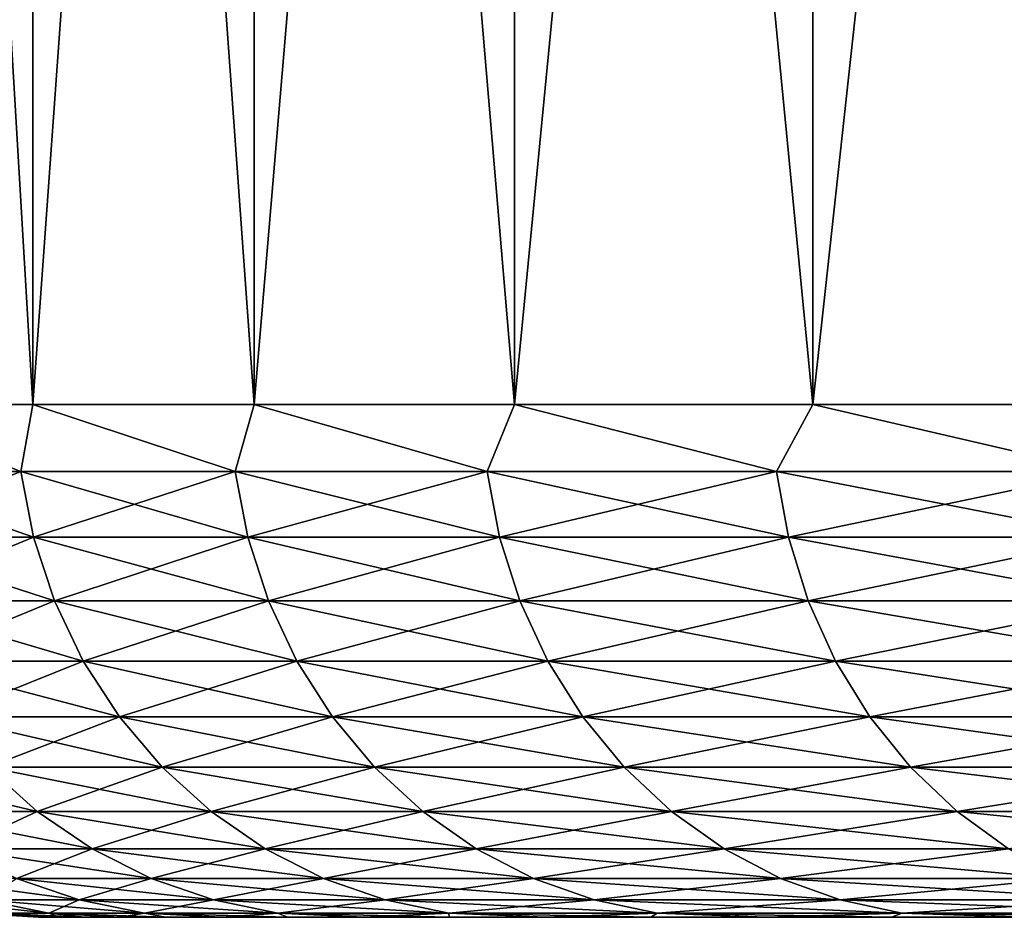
# Model space of a CAD drawing. Header units: metres. Extents: x -30 to 30, y -76 to 64.
# Tile 337 of 541: x -29.04 to -27.12, y 57.5 to 59.25. Entities that reach past the tile are written whole.
import ezdxf

# ---------------------------------------------------------------- set-up
doc = ezdxf.new("R2010")
doc.units = ezdxf.units.M
doc.layers.add('solid_508511', color=7, linetype='CONTINUOUS')

msp = doc.modelspace()

# ---------------------------------------------------------------- linework, layer by layer
at = {"layer": 'solid_508511'}
for points in [[(-29.365669, 58.5, -6.136565), (-29.365669, 64.5, -6.136566), (-29.010811, 64.5, -7.640211)], [(-29.01083, 58.5, -7.640138), (-29.365669, 58.5, -6.136565), (-29.010811, 64.5, -7.640211)], [(-29.01083, 58.5, 7.640138), (-29.010811, 64.5, 7.640211), (-29.365669, 64.5, 6.136566)], [(-29.365669, 58.5, 6.136565), (-29.01083, 58.5, 7.640138), (-29.365669, 64.5, 6.136566)], [(-29.01083, 58.5, -7.640138), (-29.010811, 64.5, -7.640211), (-28.579084, 64.5, -9.123364)], [(-28.57906, 58.5, -9.12345), (-29.01083, 58.5, -7.640138), (-28.579084, 64.5, -9.123364)], [(-29.01083, 58.5, 7.640138), (-28.57906, 58.5, 9.12345), (-29.010811, 64.5, 7.640211)], [(-28.57906, 58.5, 9.12345), (-28.579084, 64.5, 9.123364), (-29.010811, 64.5, 7.640211)], [(-28.57906, 58.5, -9.12345), (-28.579084, 64.5, -9.123364), (-28.071501, 64.5, -10.582572)], [(-28.071503, 58.5, 10.582569), (-28.071501, 64.5, 10.582572), (-28.579084, 64.5, 9.123364)], [(-28.57906, 58.5, 9.12345), (-28.071503, 58.5, 10.582569), (-28.579084, 64.5, 9.123364)], [(-28.071503, 58.5, -10.582569), (-28.57906, 58.5, -9.12345), (-28.071501, 64.5, -10.582572)], [(-28.071503, 58.5, -10.582569), (-28.071501, 64.5, -10.582572), (-27.489487, 64.5, -12.013652)], [(-27.489504, 58.5, -12.013625), (-28.071503, 58.5, -10.582569), (-27.489487, 64.5, -12.013652)], [(-28.071503, 58.5, 10.582569), (-27.489504, 58.5, 12.013625), (-28.071501, 64.5, 10.582572)], [(-27.489504, 58.5, 12.013625), (-27.489487, 64.5, 12.013652), (-28.071501, 64.5, 10.582572)], [(-27.489504, 58.5, -12.013625), (-27.489487, 64.5, -12.013652), (-26.834621, 64.5, -13.412795)], [(-26.834608, 58.5, -13.412824), (-27.489504, 58.5, -12.013625), (-26.834621, 64.5, -13.412795)], [(-27.489504, 58.5, 12.013625), (-26.834608, 58.5, 13.412824), (-27.489487, 64.5, 12.013652)], [(-26.834608, 58.5, 13.412824), (-26.834621, 64.5, 13.412795), (-27.489487, 64.5, 12.013652)], [(-29.034031, 58.369473, -7.517432), (-29.377518, 58.369473, -6.037233), (-29.365669, 58.5, -6.136565)], [(-29.377518, 58.369473, 6.037233), (-29.034031, 58.369473, 7.517432), (-29.365669, 58.5, 6.136565)], [(-29.034031, 58.369473, -7.517432), (-29.365669, 58.5, -6.136565), (-29.01083, 58.5, -7.640138)], [(-29.034031, 58.369473, 7.517432), (-29.01083, 58.5, 7.640138), (-29.365669, 58.5, 6.136565)], [(-28.616014, 58.369473, -8.978333), (-29.034031, 58.369473, -7.517432), (-29.01083, 58.5, -7.640138)], [(-29.034031, 58.369473, 7.517432), (-28.616014, 58.369473, 8.978333), (-29.01083, 58.5, 7.640138)], [(-28.616014, 58.369473, -8.978333), (-29.01083, 58.5, -7.640138), (-28.57906, 58.5, -9.12345)], [(-28.616014, 58.369473, 8.978333), (-28.57906, 58.5, 9.12345), (-29.01083, 58.5, 7.640138)], [(-28.124542, 58.369473, -10.416186), (-28.616014, 58.369473, -8.978333), (-28.57906, 58.5, -9.12345)], [(-28.616014, 58.369473, 8.978333), (-28.124542, 58.369473, 10.416186), (-28.57906, 58.5, 9.12345)], [(-28.124542, 58.369473, -10.416186), (-28.57906, 58.5, -9.12345), (-28.071503, 58.5, -10.582569)], [(-28.124542, 58.369473, 10.416186), (-28.071503, 58.5, 10.582569), (-28.57906, 58.5, 9.12345)], [(-27.560873, 58.369473, -11.827302), (-28.124542, 58.369473, -10.416186), (-28.071503, 58.5, -10.582569)], [(-28.124542, 58.369473, 10.416186), (-27.560873, 58.369473, 11.827302), (-28.071503, 58.5, 10.582569)], [(-27.560873, 58.369473, -11.827302), (-28.071503, 58.5, -10.582569), (-27.489504, 58.5, -12.013625)], [(-27.560873, 58.369473, 11.827302), (-27.489504, 58.5, 12.013625), (-28.071503, 58.5, 10.582569)], [(-26.926455, 58.369473, -13.208056), (-27.560873, 58.369473, -11.827302), (-27.489504, 58.5, -12.013625)], [(-27.560873, 58.369473, 11.827302), (-26.926455, 58.369473, 13.208056), (-27.489504, 58.5, 12.013625)], [(-26.926455, 58.369473, -13.208056), (-27.489504, 58.5, -12.013625), (-26.834608, 58.5, -13.412824)], [(-26.926455, 58.369473, 13.208056), (-26.834608, 58.5, 13.412824), (-27.489504, 58.5, 12.013625)], [(-29.352488, 58.241055, -6.03209), (-29.377518, 58.369473, -6.037233), (-29.034031, 58.369473, -7.517432)], [(-29.009295, 58.241055, 7.511027), (-29.034031, 58.369473, 7.517432), (-29.377518, 58.369473, 6.037233)], [(-29.352488, 58.241055, 6.03209), (-29.009295, 58.241055, 7.511027), (-29.377518, 58.369473, 6.037233)], [(-29.009295, 58.241055, -7.511027), (-29.352488, 58.241055, -6.03209), (-29.034031, 58.369473, -7.517432)], [(-29.009295, 58.241055, -7.511027), (-29.034031, 58.369473, -7.517432), (-28.616014, 58.369473, -8.978333)], [(-28.591635, 58.241055, 8.970683), (-28.616014, 58.369473, 8.978333), (-29.034031, 58.369473, 7.517432)], [(-29.009295, 58.241055, 7.511027), (-28.591635, 58.241055, 8.970683), (-29.034031, 58.369473, 7.517432)], [(-28.591635, 58.241055, -8.970683), (-29.009295, 58.241055, -7.511027), (-28.616014, 58.369473, -8.978333)], [(-28.591635, 58.241055, -8.970683), (-28.616014, 58.369473, -8.978333), (-28.124542, 58.369473, -10.416186)], [(-28.100578, 58.241055, 10.407311), (-28.124542, 58.369473, 10.416186), (-28.616014, 58.369473, 8.978333)], [(-28.591635, 58.241055, 8.970683), (-28.100578, 58.241055, 10.407311), (-28.616014, 58.369473, 8.978333)], [(-28.100578, 58.241055, -10.407311), (-28.591635, 58.241055, -8.970683), (-28.124542, 58.369473, -10.416186)], [(-28.100578, 58.241055, -10.407311), (-28.124542, 58.369473, -10.416186), (-27.560873, 58.369473, -11.827302)], [(-27.53739, 58.241055, 11.817225), (-27.560873, 58.369473, 11.827302), (-28.124542, 58.369473, 10.416186)], [(-28.100578, 58.241055, 10.407311), (-27.53739, 58.241055, 11.817225), (-28.124542, 58.369473, 10.416186)], [(-27.53739, 58.241055, -11.817225), (-28.100578, 58.241055, -10.407311), (-27.560873, 58.369473, -11.827302)], [(-27.53739, 58.241055, -11.817225), (-27.560873, 58.369473, -11.827302), (-26.926455, 58.369473, -13.208056)], [(-26.903513, 58.241055, 13.196803), (-26.926455, 58.369473, 13.208056), (-27.560873, 58.369473, 11.827302)], [(-27.53739, 58.241055, 11.817225), (-26.903513, 58.241055, 13.196803), (-27.560873, 58.369473, 11.827302)], [(-26.903513, 58.241055, -13.196803), (-27.53739, 58.241055, -11.817225), (-26.926455, 58.369473, -13.208056)], [(-29.311237, 58.117073, -6.023612), (-29.352488, 58.241055, -6.03209), (-29.009295, 58.241055, -7.511027)], [(-28.968527, 58.117073, 7.500471), (-29.009295, 58.241055, 7.511027), (-29.352488, 58.241055, 6.03209)], [(-29.311237, 58.117073, 6.023612), (-28.968527, 58.117073, 7.500471), (-29.352488, 58.241055, 6.03209)], [(-28.968527, 58.117073, -7.500471), (-29.311237, 58.117073, -6.023612), (-29.009295, 58.241055, -7.511027)], [(-28.968527, 58.117073, -7.500471), (-29.009295, 58.241055, -7.511027), (-28.591635, 58.241055, -8.970683)], [(-28.551453, 58.117073, 8.958076), (-28.591635, 58.241055, 8.970683), (-29.009295, 58.241055, 7.511027)], [(-28.968527, 58.117073, 7.500471), (-28.551453, 58.117073, 8.958076), (-29.009295, 58.241055, 7.511027)], [(-28.551453, 58.117073, -8.958076), (-28.968527, 58.117073, -7.500471), (-28.591635, 58.241055, -8.970683)], [(-28.551453, 58.117073, -8.958076), (-28.591635, 58.241055, -8.970683), (-28.100578, 58.241055, -10.407311)], [(-28.061089, 58.117073, 10.392686), (-28.100578, 58.241055, 10.407311), (-28.591635, 58.241055, 8.970683)], [(-28.551453, 58.117073, 8.958076), (-28.061089, 58.117073, 10.392686), (-28.591635, 58.241055, 8.970683)], [(-28.061089, 58.117073, -10.392686), (-28.551453, 58.117073, -8.958076), (-28.100578, 58.241055, -10.407311)], [(-28.061089, 58.117073, -10.392686), (-28.100578, 58.241055, -10.407311), (-27.53739, 58.241055, -11.817225)], [(-27.498692, 58.117073, 11.800617), (-27.53739, 58.241055, 11.817225), (-28.100578, 58.241055, 10.407311)], [(-28.061089, 58.117073, 10.392686), (-27.498692, 58.117073, 11.800617), (-28.100578, 58.241055, 10.407311)], [(-27.498692, 58.117073, -11.800617), (-28.061089, 58.117073, -10.392686), (-27.53739, 58.241055, -11.817225)], [(-27.498692, 58.117073, -11.800617), (-27.53739, 58.241055, -11.817225), (-26.903513, 58.241055, -13.196803)], [(-26.865705, 58.117073, 13.178257), (-26.903513, 58.241055, 13.196803), (-27.53739, 58.241055, 11.817225)], [(-27.498692, 58.117073, 11.800617), (-26.865705, 58.117073, 13.178257), (-27.53739, 58.241055, 11.817225)], [(-26.865705, 58.117073, -13.178257), (-27.498692, 58.117073, -11.800617), (-26.903513, 58.241055, -13.196803)], [(-29.254475, 57.99966, -6.011947), (-29.311237, 58.117073, -6.023612), (-28.968527, 58.117073, -7.500471)], [(-28.912426, 57.99966, 7.485946), (-28.968527, 58.117073, 7.500471), (-29.311237, 58.117073, 6.023612)], [(-29.254475, 57.99966, 6.011947), (-28.912426, 57.99966, 7.485946), (-29.311237, 58.117073, 6.023612)], [(-28.912426, 57.99966, -7.485946), (-29.254475, 57.99966, -6.011947), (-28.968527, 58.117073, -7.500471)], [(-28.912426, 57.99966, -7.485946), (-28.968527, 58.117073, -7.500471), (-28.551453, 58.117073, -8.958076)], [(-28.496161, 57.99966, 8.940728), (-28.551453, 58.117073, 8.958076), (-28.968527, 58.117073, 7.500471)], [(-28.912426, 57.99966, 7.485946), (-28.496161, 57.99966, 8.940728), (-28.968527, 58.117073, 7.500471)], [(-28.496161, 57.99966, -8.940728), (-28.912426, 57.99966, -7.485946), (-28.551453, 58.117073, -8.958076)], [(-28.496161, 57.99966, -8.940728), (-28.551453, 58.117073, -8.958076), (-28.061089, 58.117073, -10.392686)], [(-28.006744, 57.99966, 10.37256), (-28.061089, 58.117073, 10.392686), (-28.551453, 58.117073, 8.958076)], [(-28.496161, 57.99966, 8.940728), (-28.006744, 57.99966, 10.37256), (-28.551453, 58.117073, 8.958076)], [(-28.006744, 57.99966, -10.37256), (-28.496161, 57.99966, -8.940728), (-28.061089, 58.117073, -10.392686)], [(-28.006744, 57.99966, -10.37256), (-28.061089, 58.117073, -10.392686), (-27.498692, 58.117073, -11.800617)], [(-27.445436, 57.99966, 11.777764), (-27.498692, 58.117073, 11.800617), (-28.061089, 58.117073, 10.392686)], [(-28.006744, 57.99966, 10.37256), (-27.445436, 57.99966, 11.777764), (-28.061089, 58.117073, 10.392686)], [(-27.445436, 57.99966, -11.777764), (-28.006744, 57.99966, -10.37256), (-27.498692, 58.117073, -11.800617)], [(-27.445436, 57.99966, -11.777764), (-27.498692, 58.117073, -11.800617), (-26.865705, 58.117073, -13.178257)], [(-26.813677, 57.99966, 13.152737), (-26.865705, 58.117073, 13.178257), (-27.498692, 58.117073, 11.800617)], [(-27.445436, 57.99966, 11.777764), (-26.813677, 57.99966, 13.152737), (-27.498692, 58.117073, 11.800617)], [(-26.813677, 57.99966, -13.152737), (-27.445436, 57.99966, -11.777764), (-26.865705, 58.117073, -13.178257)], [(-29.183168, 57.890823, -5.997294), (-29.254475, 57.99966, -6.011947), (-28.912426, 57.99966, -7.485946)], [(-28.841955, 57.890823, 7.4677), (-28.912426, 57.99966, 7.485946), (-29.254475, 57.99966, 6.011947)], [(-29.183168, 57.890823, 5.997294), (-28.841955, 57.890823, 7.4677), (-29.254475, 57.99966, 6.011947)], [(-28.841955, 57.890823, -7.4677), (-29.183168, 57.890823, -5.997294), (-28.912426, 57.99966, -7.485946)], [(-28.841955, 57.890823, -7.4677), (-28.912426, 57.99966, -7.485946), (-28.496161, 57.99966, -8.940728)], [(-28.426704, 57.890823, 8.918936), (-28.496161, 57.99966, 8.940728), (-28.912426, 57.99966, 7.485946)], [(-28.841955, 57.890823, 7.4677), (-28.426704, 57.890823, 8.918936), (-28.912426, 57.99966, 7.485946)], [(-28.426704, 57.890823, -8.918936), (-28.841955, 57.890823, -7.4677), (-28.496161, 57.99966, -8.940728)], [(-28.426704, 57.890823, -8.918936), (-28.496161, 57.99966, -8.940728), (-28.006744, 57.99966, -10.37256)], [(-27.938482, 57.890823, 10.347278), (-28.006744, 57.99966, 10.37256), (-28.496161, 57.99966, 8.940728)], [(-28.426704, 57.890823, 8.918936), (-27.938482, 57.890823, 10.347278), (-28.496161, 57.99966, 8.940728)], [(-27.938482, 57.890823, -10.347278), (-28.426704, 57.890823, -8.918936), (-28.006744, 57.99966, -10.37256)], [(-27.938482, 57.890823, -10.347278), (-28.006744, 57.99966, -10.37256), (-27.445436, 57.99966, -11.777764)], [(-27.378542, 57.890823, 11.749058), (-27.445436, 57.99966, 11.777764), (-28.006744, 57.99966, 10.37256)], [(-27.938482, 57.890823, 10.347278), (-27.378542, 57.890823, 11.749058), (-28.006744, 57.99966, 10.37256)], [(-27.378542, 57.890823, -11.749058), (-27.938482, 57.890823, -10.347278), (-27.445436, 57.99966, -11.777764)], [(-27.378542, 57.890823, -11.749058), (-27.445436, 57.99966, -11.777764), (-26.813677, 57.99966, -13.152737)], [(-26.748322, 57.890823, 13.120678), (-26.813677, 57.99966, 13.152737), (-27.445436, 57.99966, 11.777764)], [(-27.378542, 57.890823, 11.749058), (-26.748322, 57.890823, 13.120678), (-27.445436, 57.99966, 11.777764)], [(-26.748322, 57.890823, -13.120678), (-27.378542, 57.890823, -11.749058), (-26.813677, 57.99966, -13.152737)], [(-29.098547, 57.792431, -5.979903), (-29.183168, 57.890823, -5.997294), (-28.841955, 57.890823, -7.4677)], [(-28.758322, 57.792431, 7.446045), (-28.841955, 57.890823, 7.4677), (-29.183168, 57.890823, 5.997294)], [(-29.098547, 57.792431, 5.979903), (-28.758322, 57.792431, 7.446045), (-29.183168, 57.890823, 5.997294)], [(-28.758322, 57.792431, -7.446045), (-29.098547, 57.792431, -5.979903), (-28.841955, 57.890823, -7.4677)], [(-28.758322, 57.792431, -7.446045), (-28.841955, 57.890823, -7.4677), (-28.426704, 57.890823, -8.918936)], [(-28.344275, 57.792431, 8.893074), (-28.426704, 57.890823, 8.918936), (-28.841955, 57.890823, 7.4677)], [(-28.758322, 57.792431, 7.446045), (-28.344275, 57.792431, 8.893074), (-28.841955, 57.890823, 7.4677)], [(-28.344275, 57.792431, -8.893074), (-28.758322, 57.792431, -7.446045), (-28.426704, 57.890823, -8.918936)], [(-28.344275, 57.792431, -8.893074), (-28.426704, 57.890823, -8.918936), (-27.938482, 57.890823, -10.347278)], [(-27.857468, 57.792431, 10.317273), (-27.938482, 57.890823, 10.347278), (-28.426704, 57.890823, 8.918936)], [(-28.344275, 57.792431, 8.893074), (-27.857468, 57.792431, 10.317273), (-28.426704, 57.890823, 8.918936)], [(-27.857468, 57.792431, -10.317273), (-28.344275, 57.792431, -8.893074), (-27.938482, 57.890823, -10.347278)], [(-27.857468, 57.792431, -10.317273), (-27.938482, 57.890823, -10.347278), (-27.378542, 57.890823, -11.749058)], [(-27.299152, 57.792431, 11.714989), (-27.378542, 57.890823, 11.749058), (-27.938482, 57.890823, 10.347278)], [(-27.857468, 57.792431, 10.317273), (-27.299152, 57.792431, 11.714989), (-27.938482, 57.890823, 10.347278)], [(-27.299152, 57.792431, -11.714989), (-27.857468, 57.792431, -10.317273), (-27.378542, 57.890823, -11.749058)], [(-27.299152, 57.792431, -11.714989), (-27.378542, 57.890823, -11.749058), (-26.748322, 57.890823, -13.120678)], [(-26.670759, 57.792431, 13.082632), (-26.748322, 57.890823, 13.120678), (-27.378542, 57.890823, 11.749058)], [(-27.299152, 57.792431, 11.714989), (-26.670759, 57.792431, 13.082632), (-27.378542, 57.890823, 11.749058)], [(-26.670759, 57.792431, -13.082632), (-27.299152, 57.792431, -11.714989), (-26.748322, 57.890823, -13.120678)], [(-29.002058, 57.706169, 5.960074), (-29.098547, 57.792431, 5.979903), (-29.364077, 57.792431, 4.498411)], [(-29.266706, 57.706169, 4.483495), (-29.002058, 57.706169, 5.960074), (-29.364077, 57.792431, 4.498411)], [(-29.002058, 57.706169, -5.960074), (-29.266706, 57.706169, -4.483495), (-29.098547, 57.792431, -5.979903)], [(-29.002058, 57.706169, -5.960074), (-29.098547, 57.792431, -5.979903), (-28.758322, 57.792431, -7.446045)], [(-28.662962, 57.706169, 7.421355), (-28.758322, 57.792431, 7.446045), (-29.098547, 57.792431, 5.979903)], [(-29.002058, 57.706169, 5.960074), (-28.662962, 57.706169, 7.421355), (-29.098547, 57.792431, 5.979903)], [(-28.662962, 57.706169, -7.421355), (-29.002058, 57.706169, -5.960074), (-28.758322, 57.792431, -7.446045)], [(-28.662962, 57.706169, -7.421355), (-28.758322, 57.792431, -7.446045), (-28.344275, 57.792431, -8.893074)], [(-28.250286, 57.706169, 8.863585), (-28.344275, 57.792431, 8.893074), (-28.758322, 57.792431, 7.446045)], [(-28.662962, 57.706169, 7.421355), (-28.250286, 57.706169, 8.863585), (-28.758322, 57.792431, 7.446045)], [(-28.250286, 57.706169, -8.863585), (-28.662962, 57.706169, -7.421355), (-28.344275, 57.792431, -8.893074)], [(-28.250286, 57.706169, -8.863585), (-28.344275, 57.792431, -8.893074), (-27.857468, 57.792431, -10.317273)], [(-27.765095, 57.706169, 10.283062), (-27.857468, 57.792431, 10.317273), (-28.344275, 57.792431, 8.893074)], [(-28.250286, 57.706169, 8.863585), (-27.765095, 57.706169, 10.283062), (-28.344275, 57.792431, 8.893074)], [(-27.765095, 57.706169, -10.283062), (-28.250286, 57.706169, -8.863585), (-27.857468, 57.792431, -10.317273)], [(-27.765095, 57.706169, -10.283062), (-27.857468, 57.792431, -10.317273), (-27.299152, 57.792431, -11.714989)], [(-27.20863, 57.706169, 11.676143), (-27.299152, 57.792431, 11.714989), (-27.857468, 57.792431, 10.317273)], [(-27.765095, 57.706169, 10.283062), (-27.20863, 57.706169, 11.676143), (-27.857468, 57.792431, 10.317273)], [(-27.20863, 57.706169, -11.676143), (-27.765095, 57.706169, -10.283062), (-27.299152, 57.792431, -11.714989)], [(-27.20863, 57.706169, -11.676143), (-27.299152, 57.792431, -11.714989), (-26.670759, 57.792431, -13.082632)], [(-26.582321, 57.706169, 13.039251), (-26.670759, 57.792431, 13.082632), (-27.299152, 57.792431, 11.714989)], [(-27.20863, 57.706169, 11.676143), (-26.582321, 57.706169, 13.039251), (-27.299152, 57.792431, 11.714989)], [(-26.582321, 57.706169, -13.039251), (-27.20863, 57.706169, -11.676143), (-26.670759, 57.792431, -13.082632)], [(-29.159031, 57.633518, -4.466999), (-29.266706, 57.706169, -4.483495), (-29.002058, 57.706169, -5.960074)], [(-28.895355, 57.633518, 5.938147), (-29.002058, 57.706169, 5.960074), (-29.266706, 57.706169, 4.483495)], [(-29.159031, 57.633518, 4.466999), (-28.895355, 57.633518, 5.938147), (-29.266706, 57.706169, 4.483495)], [(-28.895355, 57.633518, -5.938147), (-29.159031, 57.633518, -4.466999), (-29.002058, 57.706169, -5.960074)], [(-28.895355, 57.633518, -5.938147), (-29.002058, 57.706169, -5.960074), (-28.662962, 57.706169, -7.421355)], [(-28.557507, 57.633518, 7.394051), (-28.662962, 57.706169, 7.421355), (-29.002058, 57.706169, 5.960074)], [(-28.895355, 57.633518, 5.938147), (-28.557507, 57.633518, 7.394051), (-29.002058, 57.706169, 5.960074)], [(-28.557507, 57.633518, -7.394051), (-28.895355, 57.633518, -5.938147), (-28.662962, 57.706169, -7.421355)], [(-28.557507, 57.633518, -7.394051), (-28.662962, 57.706169, -7.421355), (-28.250286, 57.706169, -8.863585)], [(-28.146351, 57.633518, 8.830975), (-28.250286, 57.706169, 8.863585), (-28.662962, 57.706169, 7.421355)], [(-28.557507, 57.633518, 7.394051), (-28.146351, 57.633518, 8.830975), (-28.662962, 57.706169, 7.421355)], [(-28.146351, 57.633518, -8.830975), (-28.557507, 57.633518, -7.394051), (-28.250286, 57.706169, -8.863585)], [(-28.146351, 57.633518, -8.830975), (-28.250286, 57.706169, -8.863585), (-27.765095, 57.706169, -10.283062)], [(-27.662943, 57.633518, 10.24523), (-27.765095, 57.706169, 10.283062), (-28.250286, 57.706169, 8.863585)], [(-28.146351, 57.633518, 8.830975), (-27.662943, 57.633518, 10.24523), (-28.250286, 57.706169, 8.863585)], [(-27.662943, 57.633518, -10.24523), (-28.146351, 57.633518, -8.830975), (-27.765095, 57.706169, -10.283062)], [(-27.662943, 57.633518, -10.24523), (-27.765095, 57.706169, -10.283062), (-27.20863, 57.706169, -11.676143)], [(-27.108526, 57.633518, 11.633184), (-27.20863, 57.706169, 11.676143), (-27.765095, 57.706169, 10.283062)], [(-27.662943, 57.633518, 10.24523), (-27.108526, 57.633518, 11.633184), (-27.765095, 57.706169, 10.283062)], [(-27.108526, 57.633518, -11.633184), (-27.662943, 57.633518, -10.24523), (-27.20863, 57.706169, -11.676143)], [(-27.108526, 57.633518, -11.633184), (-27.20863, 57.706169, -11.676143), (-26.582321, 57.706169, -13.039251)], [(-26.484522, 57.633518, 12.991278), (-26.582321, 57.706169, 13.039251), (-27.20863, 57.706169, 11.676143)], [(-27.108526, 57.633518, 11.633184), (-26.484522, 57.633518, 12.991278), (-27.20863, 57.706169, 11.676143)], [(-29.042896, 57.575722, -4.449208), (-29.159031, 57.633518, -4.466999), (-28.895355, 57.633518, -5.938147)], [(-28.78027, 57.575722, 5.914496), (-28.895355, 57.633518, 5.938147), (-29.159031, 57.633518, 4.466999)], [(-29.042896, 57.575722, 4.449208), (-28.78027, 57.575722, 5.914496), (-29.159031, 57.633518, 4.466999)], [(-28.78027, 57.575722, -5.914496), (-29.042896, 57.575722, -4.449208), (-28.895355, 57.633518, -5.938147)], [(-28.78027, 57.575722, -5.914496), (-28.895355, 57.633518, -5.938147), (-28.557507, 57.633518, -7.394051)], [(-28.443768, 57.575722, 7.364602), (-28.557507, 57.633518, 7.394051), (-28.895355, 57.633518, 5.938147)], [(-28.78027, 57.575722, 5.914496), (-28.443768, 57.575722, 7.364602), (-28.895355, 57.633518, 5.938147)], [(-28.443768, 57.575722, -7.364602), (-28.78027, 57.575722, -5.914496), (-28.557507, 57.633518, -7.394051)], [(-28.443768, 57.575722, -7.364602), (-28.557507, 57.633518, -7.394051), (-28.146351, 57.633518, -8.830975)], [(-28.034248, 57.575722, 8.795802), (-28.146351, 57.633518, 8.830975), (-28.557507, 57.633518, 7.394051)], [(-28.443768, 57.575722, 7.364602), (-28.034248, 57.575722, 8.795802), (-28.557507, 57.633518, 7.394051)], [(-28.034248, 57.575722, -8.795802), (-28.443768, 57.575722, -7.364602), (-28.146351, 57.633518, -8.830975)], [(-28.034248, 57.575722, -8.795802), (-28.146351, 57.633518, -8.830975), (-27.662943, 57.633518, -10.24523)], [(-27.552767, 57.575722, 10.204424), (-27.662943, 57.633518, 10.24523), (-28.146351, 57.633518, 8.830975)], [(-28.034248, 57.575722, 8.795802), (-27.552767, 57.575722, 10.204424), (-28.146351, 57.633518, 8.830975)], [(-27.552767, 57.575722, -10.204424), (-28.034248, 57.575722, -8.795802), (-27.662943, 57.633518, -10.24523)], [(-27.552767, 57.575722, -10.204424), (-27.662943, 57.633518, -10.24523), (-27.108526, 57.633518, -11.633184)], [(-27.000557, 57.575722, 11.586852), (-27.108526, 57.633518, 11.633184), (-27.662943, 57.633518, 10.24523)], [(-27.552767, 57.575722, 10.204424), (-27.000557, 57.575722, 11.586852), (-27.662943, 57.633518, 10.24523)], [(-27.000557, 57.575722, -11.586852), (-27.552767, 57.575722, -10.204424), (-27.108526, 57.633518, -11.633184)], [(-28.92029, 57.533772, 4.430426), (-29.042896, 57.575722, 4.449208), (-29.230968, 57.575722, 2.972499)], [(-29.107569, 57.533772, 2.95995), (-28.92029, 57.533772, 4.430426), (-29.230968, 57.575722, 2.972499)], [(-28.92029, 57.533772, -4.430426), (-29.107569, 57.533772, -2.95995), (-29.042896, 57.575722, -4.449208)], [(-28.92029, 57.533772, -4.430426), (-29.042896, 57.575722, -4.449208), (-28.78027, 57.575722, -5.914496)], [(-28.658775, 57.533772, 5.889528), (-28.78027, 57.575722, 5.914496), (-29.042896, 57.575722, 4.449208)], [(-28.92029, 57.533772, 4.430426), (-28.658775, 57.533772, 5.889528), (-29.042896, 57.575722, 4.449208)], [(-28.658775, 57.533772, -5.889528), (-28.92029, 57.533772, -4.430426), (-28.78027, 57.575722, -5.914496)], [(-28.658775, 57.533772, -5.889528), (-28.78027, 57.575722, -5.914496), (-28.443768, 57.575722, -7.364602)], [(-28.323692, 57.533772, 7.333512), (-28.443768, 57.575722, 7.364602), (-28.78027, 57.575722, 5.914496)], [(-28.658775, 57.533772, 5.889528), (-28.323692, 57.533772, 7.333512), (-28.78027, 57.575722, 5.914496)], [(-28.323692, 57.533772, -7.333512), (-28.658775, 57.533772, -5.889528), (-28.443768, 57.575722, -7.364602)], [(-28.323692, 57.533772, -7.333512), (-28.443768, 57.575722, -7.364602), (-28.034248, 57.575722, -8.795802)], [(-27.915901, 57.533772, 8.758671), (-28.034248, 57.575722, 8.795802), (-28.443768, 57.575722, 7.364602)], [(-28.323692, 57.533772, 7.333512), (-27.915901, 57.533772, 8.758671), (-28.443768, 57.575722, 7.364602)], [(-27.915901, 57.533772, -8.758671), (-28.323692, 57.533772, -7.333512), (-28.034248, 57.575722, -8.795802)], [(-27.915901, 57.533772, -8.758671), (-28.034248, 57.575722, -8.795802), (-27.552767, 57.575722, -10.204424)], [(-27.436453, 57.533772, 10.161346), (-27.552767, 57.575722, 10.204424), (-28.034248, 57.575722, 8.795802)], [(-27.915901, 57.533772, 8.758671), (-27.436453, 57.533772, 10.161346), (-28.034248, 57.575722, 8.795802)], [(-27.436453, 57.533772, -10.161346), (-27.915901, 57.533772, -8.758671), (-27.552767, 57.575722, -10.204424)], [(-27.436453, 57.533772, -10.161346), (-27.552767, 57.575722, -10.204424), (-27.000557, 57.575722, -11.586852)], [(-26.886574, 57.533772, 11.537938), (-27.000557, 57.575722, 11.586852), (-27.552767, 57.575722, 10.204424)], [(-27.436453, 57.533772, 10.161346), (-26.886574, 57.533772, 11.537938), (-27.552767, 57.575722, 10.204424)], [(-26.886574, 57.533772, -11.537938), (-27.436453, 57.533772, -10.161346), (-27.000557, 57.575722, -11.586852)], [(-28.979776, 57.508385, 2.946955), (-29.107569, 57.533772, 2.95995), (-29.220129, 57.533772, 1.481877)], [(-29.091841, 57.508385, 1.475371), (-28.979776, 57.508385, 2.946955), (-29.220129, 57.533772, 1.481877)], [(-28.979776, 57.508385, -2.946955), (-29.107569, 57.533772, -2.95995), (-28.92029, 57.533772, -4.430426)], [(-28.979776, 57.508385, -2.946955), (-29.091841, 57.508385, -1.475371), (-29.107569, 57.533772, -2.95995)], [(-28.79332, 57.508385, 4.410975), (-28.92029, 57.533772, 4.430426), (-29.107569, 57.533772, 2.95995)], [(-28.979776, 57.508385, 2.946955), (-28.79332, 57.508385, 4.410975), (-29.107569, 57.533772, 2.95995)], [(-28.79332, 57.508385, -4.410975), (-28.979776, 57.508385, -2.946955), (-28.92029, 57.533772, -4.430426)], [(-28.79332, 57.508385, -4.410975), (-28.92029, 57.533772, -4.430426), (-28.658775, 57.533772, -5.889528)], [(-28.532951, 57.508385, 5.86367), (-28.658775, 57.533772, 5.889528), (-28.92029, 57.533772, 4.430426)], [(-28.79332, 57.508385, 4.410975), (-28.532951, 57.508385, 5.86367), (-28.92029, 57.533772, 4.430426)], [(-28.532951, 57.508385, -5.86367), (-28.79332, 57.508385, -4.410975), (-28.658775, 57.533772, -5.889528)], [(-28.532951, 57.508385, -5.86367), (-28.658775, 57.533772, -5.889528), (-28.323692, 57.533772, -7.333512)], [(-28.199339, 57.508385, 7.301315), (-28.323692, 57.533772, 7.333512), (-28.658775, 57.533772, 5.889528)], [(-28.532951, 57.508385, 5.86367), (-28.199339, 57.508385, 7.301315), (-28.658775, 57.533772, 5.889528)], [(-28.199339, 57.508385, -7.301315), (-28.532951, 57.508385, -5.86367), (-28.323692, 57.533772, -7.333512)], [(-28.199339, 57.508385, -7.301315), (-28.323692, 57.533772, -7.333512), (-27.915901, 57.533772, -8.758671)], [(-27.793341, 57.508385, 8.720217), (-27.915901, 57.533772, 8.758671), (-28.323692, 57.533772, 7.333512)], [(-28.199339, 57.508385, 7.301315), (-27.793341, 57.508385, 8.720217), (-28.323692, 57.533772, 7.333512)], [(-27.793341, 57.508385, -8.720217), (-28.199339, 57.508385, -7.301315), (-27.915901, 57.533772, -8.758671)], [(-27.793341, 57.508385, -8.720217), (-27.915901, 57.533772, -8.758671), (-27.436453, 57.533772, -10.161346)], [(-27.315996, 57.508385, 10.116734), (-27.436453, 57.533772, 10.161346), (-27.915901, 57.533772, 8.758671)], [(-27.793341, 57.508385, 8.720217), (-27.315996, 57.508385, 10.116734), (-27.915901, 57.533772, 8.758671)], [(-27.315996, 57.508385, -10.116734), (-27.793341, 57.508385, -8.720217), (-27.436453, 57.533772, -10.161346)], [(-27.315996, 57.508385, -10.116734), (-27.436453, 57.533772, -10.161346), (-26.886574, 57.533772, -11.537938)], [(-26.768532, 57.508385, 11.487282), (-26.886574, 57.533772, 11.537938), (-27.436453, 57.533772, 10.161346)], [(-27.315996, 57.508385, 10.116734), (-26.768532, 57.508385, 11.487282), (-27.436453, 57.533772, 10.161346)], [(-26.768532, 57.508385, -11.487282), (-27.315996, 57.508385, -10.116734), (-26.886574, 57.533772, -11.537938)], [(-29.129229, 57.508385), (-29, 57.5), (-28.990107, 57.5, 0.75782)], [(-29.091841, 57.508385, -1.475371), (-29, 57.5), (-29.129229, 57.508385)], [(-29.091841, 57.508385, 1.475371), (-29.129229, 57.508385), (-28.990107, 57.5, 0.75782)], [(-29.091841, 57.508385, -1.475371), (-28.990107, 57.5, -0.757815), (-29, 57.5)], [(-29.091841, 57.508385, 1.475371), (-28.990107, 57.5, 0.75782), (-28.960369, 57.5, 1.515476)], [(-29.091841, 57.508385, 1.475371), (-28.960369, 57.5, 1.515476), (-28.910788, 57.5, 2.272982)], [(-29.091841, 57.508385, 1.475371), (-28.910788, 57.5, 2.272982), (-28.979776, 57.508385, 2.946955)], [(-29.091841, 57.508385, -1.475371), (-28.960369, 57.5, -1.515467), (-28.990107, 57.5, -0.757815)], [(-28.979776, 57.508385, -2.946955), (-28.960369, 57.5, -1.515467), (-29.091841, 57.508385, -1.475371)], [(-28.979776, 57.508385, 2.946955), (-28.910788, 57.5, 2.272982), (-28.841354, 57.5, 3.029187)], [(-28.979776, 57.508385, 2.946955), (-28.841354, 57.5, 3.029187), (-28.752115, 57.5, 3.783633)], [(-28.979776, 57.508385, 2.946955), (-28.752115, 57.5, 3.783633), (-28.79332, 57.508385, 4.410975)], [(-28.979776, 57.508385, -2.946955), (-28.841356, 57.5, -3.029174), (-28.910788, 57.5, -2.27297)], [(-28.79332, 57.508385, -4.410975), (-28.841356, 57.5, -3.029174), (-28.979776, 57.508385, -2.946955)], [(-28.979776, 57.508385, -2.946955), (-28.910788, 57.5, -2.27297), (-28.960369, 57.5, -1.515467)], [(-28.79332, 57.508385, -4.410975), (-28.752117, 57.5, -3.783618), (-28.841356, 57.5, -3.029174)], [(-28.79332, 57.508385, 4.410975), (-28.752115, 57.5, 3.783633), (-28.643112, 57.5, 4.535625)], [(-28.79332, 57.508385, 4.410975), (-28.643112, 57.5, 4.535625), (-28.514486, 57.5, 5.284315)], [(-28.79332, 57.508385, 4.410975), (-28.514486, 57.5, 5.284315), (-28.532951, 57.508385, 5.86367)], [(-28.79332, 57.508385, -4.410975), (-28.643114, 57.5, -4.53561), (-28.752117, 57.5, -3.783618)], [(-28.532951, 57.508385, -5.86367), (-28.643114, 57.5, -4.53561), (-28.79332, 57.508385, -4.410975)], [(-28.532951, 57.508385, -5.86367), (-28.51449, 57.5, -5.284301), (-28.643114, 57.5, -4.53561)], [(-28.532951, 57.508385, 5.86367), (-28.514486, 57.5, 5.284315), (-28.366297, 57.5, 6.029355)], [(-28.532951, 57.508385, 5.86367), (-28.366297, 57.5, 6.029355), (-28.198706, 57.5, 6.770003)], [(-28.532951, 57.508385, 5.86367), (-28.198706, 57.5, 6.770003), (-28.199339, 57.508385, 7.301315)], [(-28.532951, 57.508385, -5.86367), (-28.366301, 57.5, -6.029342), (-28.51449, 57.5, -5.284301)], [(-28.199339, 57.508385, -7.301315), (-28.366301, 57.5, -6.029342), (-28.532951, 57.508385, -5.86367)], [(-28.199339, 57.508385, -7.301315), (-28.198709, 57.5, -6.76999), (-28.366301, 57.5, -6.029342)], [(-28.199339, 57.508385, 7.301315), (-28.198706, 57.5, 6.770003), (-28.011799, 57.5, 7.505938)], [(-28.199339, 57.508385, 7.301315), (-28.011799, 57.5, 7.505938), (-27.805676, 57.5, 8.236771)], [(-28.199339, 57.508385, 7.301315), (-27.805676, 57.5, 8.236771), (-27.793341, 57.508385, 8.720217)], [(-28.199339, 57.508385, -7.301315), (-28.011803, 57.5, -7.505924), (-28.198709, 57.5, -6.76999)], [(-27.793341, 57.508385, -8.720217), (-28.011803, 57.5, -7.505924), (-28.199339, 57.508385, -7.301315)], [(-27.793341, 57.508385, -8.720217), (-27.805679, 57.5, -8.236756), (-28.011803, 57.5, -7.505924)], [(-27.793341, 57.508385, -8.720217), (-27.580519, 57.5, -8.961858), (-27.805679, 57.5, -8.236756)], [(-27.793341, 57.508385, 8.720217), (-27.805676, 57.5, 8.236771), (-27.580513, 57.5, 8.961872)], [(-27.793341, 57.508385, 8.720217), (-27.580513, 57.5, 8.961872), (-27.336395, 57.5, 9.680984)], [(-27.793341, 57.508385, 8.720217), (-27.336395, 57.5, 9.680984), (-27.315996, 57.508385, 10.116734)], [(-27.315996, 57.508385, -10.116734), (-27.580519, 57.5, -8.961858), (-27.793341, 57.508385, -8.720217)], [(-27.315996, 57.508385, -10.116734), (-27.336401, 57.5, -9.680968), (-27.580519, 57.5, -8.961858)], [(-27.315996, 57.508385, -10.116734), (-27.073559, 57.5, -10.393378), (-27.336401, 57.5, -9.680968)], [(-27.315996, 57.508385, 10.116734), (-27.336395, 57.5, 9.680984), (-27.073551, 57.5, 10.393394)], [(-27.315996, 57.508385, 10.116734), (-27.073551, 57.5, 10.393394), (-26.792156, 57.5, 11.098662)], [(-27.315996, 57.508385, 10.116734), (-26.792156, 57.5, 11.098662), (-26.768532, 57.508385, 11.487282)], [(-26.768532, 57.508385, -11.487282), (-27.073559, 57.5, -10.393378), (-27.315996, 57.508385, -10.116734)], [(-29, 57.5), (-22.999998, 57.5), (-22.961084, 57.5, 1.337366)], [(-28.990107, 57.5, -0.757815), (-22.999998, 57.5), (-29, 57.5)], [(-28.990107, 57.5, 0.75782), (-29, 57.5), (-22.961084, 57.5, 1.337366)], [(-28.990107, 57.5, -0.757815), (-22.961084, 57.5, -1.337366), (-22.999998, 57.5)], [(-28.990107, 57.5, -0.757815), (-28.960369, 57.5, -1.515467), (-22.961084, 57.5, -1.337366)], [(-28.960369, 57.5, 1.515476), (-28.990107, 57.5, 0.75782), (-22.961084, 57.5, 1.337366)], [(-28.960369, 57.5, -1.515467), (-28.910788, 57.5, -2.27297), (-22.961084, 57.5, -1.337366)], [(-28.960369, 57.5, 1.515476), (-22.961084, 57.5, 1.337366), (-22.844484, 57.5, 2.67012)], [(-28.910788, 57.5, 2.272982), (-28.960369, 57.5, 1.515476), (-22.844484, 57.5, 2.67012)], [(-28.910788, 57.5, -2.27297), (-22.844484, 57.5, -2.67012), (-22.961084, 57.5, -1.337366)], [(-28.910788, 57.5, -2.27297), (-28.841356, 57.5, -3.029174), (-22.844484, 57.5, -2.67012)], [(-28.841354, 57.5, 3.029187), (-28.910788, 57.5, 2.272982), (-22.844484, 57.5, 2.67012)], [(-28.841356, 57.5, -3.029174), (-28.752117, 57.5, -3.783618), (-22.844484, 57.5, -2.67012)], [(-28.841354, 57.5, 3.029187), (-22.844484, 57.5, 2.67012), (-22.650581, 57.5, 3.993881)], [(-28.752115, 57.5, 3.783633), (-28.841354, 57.5, 3.029187), (-22.650581, 57.5, 3.993881)], [(-28.752117, 57.5, -3.783618), (-22.650581, 57.5, -3.993881), (-22.844484, 57.5, -2.67012)], [(-28.752117, 57.5, -3.783618), (-28.643114, 57.5, -4.53561), (-22.650581, 57.5, -3.993881)], [(-28.643112, 57.5, 4.535625), (-28.752115, 57.5, 3.783633), (-22.650581, 57.5, 3.993881)], [(-28.643114, 57.5, -4.53561), (-28.51449, 57.5, -5.284301), (-22.650581, 57.5, -3.993881)], [(-28.643112, 57.5, 4.535625), (-22.650581, 57.5, 3.993881), (-22.380026, 57.5, 5.304183)], [(-28.514486, 57.5, 5.284315), (-28.643112, 57.5, 4.535625), (-22.380026, 57.5, 5.304183)], [(-28.51449, 57.5, -5.284301), (-22.380026, 57.5, -5.304183), (-22.650581, 57.5, -3.993881)], [(-28.51449, 57.5, -5.284301), (-28.366301, 57.5, -6.029342), (-22.380026, 57.5, -5.304183)], [(-28.366297, 57.5, 6.029355), (-28.514486, 57.5, 5.284315), (-22.380026, 57.5, 5.304183)], [(-28.366301, 57.5, -6.029342), (-22.033751, 57.5, -6.596501), (-22.380026, 57.5, -5.304183)], [(-28.366301, 57.5, -6.029342), (-28.198709, 57.5, -6.76999), (-22.033751, 57.5, -6.596501)], [(-28.366297, 57.5, 6.029355), (-22.380026, 57.5, 5.304183), (-22.033751, 57.5, 6.596501)], [(-28.198706, 57.5, 6.770003), (-28.366297, 57.5, 6.029355), (-22.033751, 57.5, 6.596501)], [(-28.198709, 57.5, -6.76999), (-28.011803, 57.5, -7.505924), (-22.033751, 57.5, -6.596501)], [(-28.198706, 57.5, 6.770003), (-22.033751, 57.5, 6.596501), (-21.612942, 57.5, 7.866432)], [(-28.011799, 57.5, 7.505938), (-28.198706, 57.5, 6.770003), (-21.612942, 57.5, 7.866432)], [(-28.011803, 57.5, -7.505924), (-21.612942, 57.5, -7.866432), (-22.033751, 57.5, -6.596501)], [(-28.011803, 57.5, -7.505924), (-27.805679, 57.5, -8.236756), (-21.612942, 57.5, -7.866432)], [(-27.805676, 57.5, 8.236771), (-28.011799, 57.5, 7.505938), (-21.612942, 57.5, 7.866432)], [(-27.805679, 57.5, -8.236756), (-27.580519, 57.5, -8.961858), (-21.612942, 57.5, -7.866432)], [(-27.805676, 57.5, 8.236771), (-21.612942, 57.5, 7.866432), (-21.118973, 57.5, 9.109824)], [(-27.580513, 57.5, 8.961872), (-27.805676, 57.5, 8.236771), (-21.118973, 57.5, 9.109824)], [(-27.580519, 57.5, -8.961858), (-21.118973, 57.5, -9.109824), (-21.612942, 57.5, -7.866432)], [(-27.580519, 57.5, -8.961858), (-27.336401, 57.5, -9.680968), (-21.118973, 57.5, -9.109824)], [(-27.336395, 57.5, 9.680984), (-27.580513, 57.5, 8.961872), (-21.118973, 57.5, 9.109824)], [(-27.336401, 57.5, -9.680968), (-20.553535, 57.5, -10.32241), (-21.118973, 57.5, -9.109824)], [(-27.336401, 57.5, -9.680968), (-27.073559, 57.5, -10.393378), (-20.553535, 57.5, -10.32241)], [(-27.336395, 57.5, 9.680984), (-21.118973, 57.5, 9.109824), (-20.553535, 57.5, 10.32241)], [(-27.073551, 57.5, 10.393394), (-27.336395, 57.5, 9.680984), (-20.553535, 57.5, 10.32241)]]:
    msp.add_3dface(points, dxfattribs=at)

doc.saveas('drawing.dxf')
